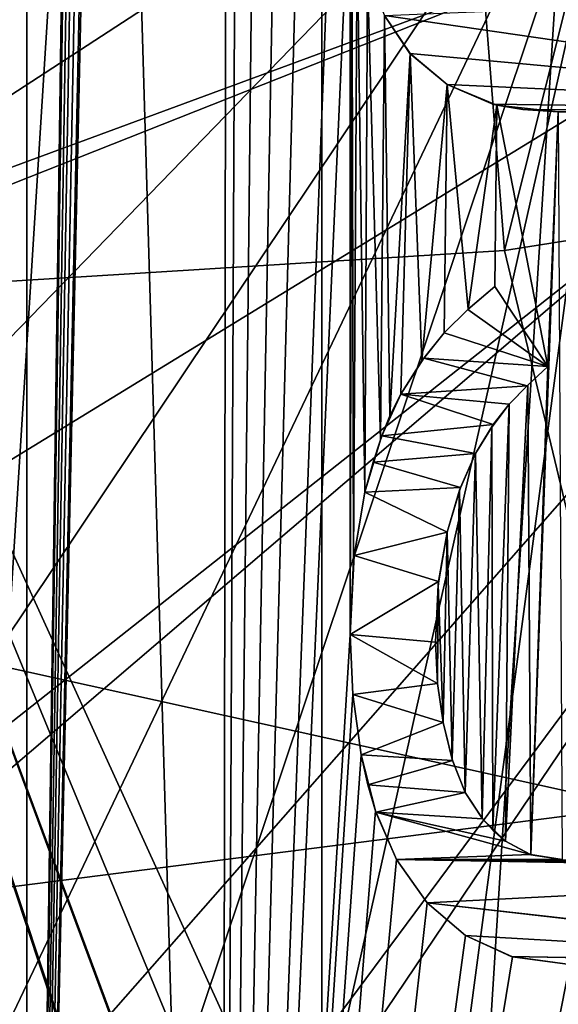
# Model space of a CAD drawing. Header units: millimetres. Extents: x -147 to 148, y -145 to 204.
# Tile 351 of 571: x 72.63 to 74.92, y -5.63 to -1.44. Entities that reach past the tile are written whole.
import ezdxf

# ---------------------------------------------------------------- set-up
doc = ezdxf.new("R2010")
doc.units = ezdxf.units.MM
doc.header["$LTSCALE"] = 26.699852
for name, color, linetype in [('1445', 7, 'CONTINUOUS'), ('1446', 7, 'CONTINUOUS'), ('1896', 7, 'CONTINUOUS'), ('1905', 7, 'CONTINUOUS'), ('1962', 7, 'CONTINUOUS'), ('1968', 7, 'CONTINUOUS'), ('1984', 7, 'CONTINUOUS'), ('1986', 7, 'CONTINUOUS'), ('1994', 7, 'CONTINUOUS'), ('1996', 7, 'CONTINUOUS'), ('2006', 7, 'CONTINUOUS'), ('743', 7, 'CONTINUOUS'), ('744', 7, 'CONTINUOUS'), ('764', 7, 'CONTINUOUS'), ('821', 7, 'CONTINUOUS'), ('822', 7, 'CONTINUOUS'), ('823', 7, 'CONTINUOUS'), ('837', 7, 'CONTINUOUS'), ('838', 7, 'CONTINUOUS'), ('839', 7, 'CONTINUOUS'), ('840', 7, 'CONTINUOUS'), ('841', 7, 'CONTINUOUS'), ('842', 7, 'CONTINUOUS'), ('843', 7, 'CONTINUOUS'), ('844', 7, 'CONTINUOUS'), ('845', 7, 'CONTINUOUS'), ('846', 7, 'CONTINUOUS'), ('847', 7, 'CONTINUOUS'), ('848', 7, 'CONTINUOUS'), ('849', 7, 'CONTINUOUS'), ('850', 7, 'CONTINUOUS'), ('851', 7, 'CONTINUOUS'), ('852', 7, 'CONTINUOUS'), ('853', 7, 'CONTINUOUS')]:
    doc.layers.add(name, color=color, linetype=linetype)

msp = doc.modelspace()

# ---------------------------------------------------------------- linework, layer by layer
at = {"layer": '1445', "color": 7, "linetype": 'CONTINUOUS', "true_color": 0xd8d8d8}
for points in [[(84.5858, -2.5858, 89.9), (73.0939, -14.0777, 89.9), (84.2845, -2.3753, 90.9857), (84.5858, -2.5858, 89.9)], [(73.0939, -14.0777, 89.9), (84.08, -2.4733, 91.2116), (84.2845, -2.3753, 90.9857), (73.0939, -14.0777, 89.9)], [(73.0939, -14.0777, 89.9), (83.8448, -2.6417, 91.3533), (84.08, -2.4733, 91.2116), (73.0939, -14.0777, 89.9)], [(73.0939, -14.0777, 89.9), (83.6089, -2.8555, 91.4), (83.8448, -2.6417, 91.3533), (73.0939, -14.0777, 89.9)], [(73.4886, -12.9759, 91.4), (83.6089, -2.8555, 91.4), (73.0939, -14.0777, 89.9), (73.4886, -12.9759, 91.4)]]:
    msp.add_3dface(points, dxfattribs=at)
at = {"layer": '1446', "color": 7, "linetype": 'CONTINUOUS', "true_color": 0xd8d8d8}
msp.add_3dface([(75.9223, -16.9061, 89.9), (73.0939, -14.0777, 89.9), (84.5858, -2.5858, 89.9), (75.9223, -16.9061, 89.9)], dxfattribs=at)
at = {"layer": '1896', "color": 7, "linetype": 'CONTINUOUS', "true_color": 0xd8d8d8}
for points in [[(20.75, 0, 26.9), (20.7086, -1.3008, 26.9), (81.4515, -22.5327, 26.9), (20.75, 0, 26.9)], [(71.963, -15.9827, 26.9), (20.75, 0, 26.9), (74.0173, -18.037, 26.9), (71.963, -15.9827, 26.9)], [(74.0173, -18.037, 26.9), (20.75, 0, 26.9), (76.3112, -19.8349, 26.9), (74.0173, -18.037, 26.9)], [(76.3112, -19.8349, 26.9), (20.75, 0, 26.9), (78.8011, -21.339, 26.9), (76.3112, -19.8349, 26.9)], [(78.8011, -21.339, 26.9), (20.75, 0, 26.9), (81.4515, -22.5327, 26.9), (78.8011, -21.339, 26.9)], [(20.7086, -1.3008, 26.9), (20.5856, -2.6023, 26.9), (145.5, -45.5, 26.9), (20.7086, -1.3008, 26.9)], [(81.4515, -22.5327, 26.9), (20.7086, -1.3008, 26.9), (145.5, -45.5, 26.9), (81.4515, -22.5327, 26.9)], [(20.5856, -2.6023, 26.9), (20.3823, -3.8891, 26.9), (145.5, -45.5, 26.9), (20.5856, -2.6023, 26.9)], [(20.3823, -3.8891, 26.9), (20.0982, -5.1579, 26.9), (145.5, -45.5, 26.9), (20.3823, -3.8891, 26.9)], [(20.0982, -5.1579, 26.9), (19.7334, -6.4131, 26.9), (145.5, -45.5, 26.9), (20.0982, -5.1579, 26.9)]]:
    msp.add_3dface(points, dxfattribs=at)
at = {"layer": '1905', "color": 7, "linetype": 'CONTINUOUS', "true_color": 0xd8d8d8}
for points in [[(27.4272, -2, 25.9), (27.4272, 2, 25.9), (76.5021, 23.3832, 25.9), (27.4272, -2, 25.9)], [(73.876, 21.6568, 25.9), (27.4272, -2, 25.9), (76.5021, 23.3832, 25.9), (73.876, 21.6568, 25.9)], [(71.471, 19.6377, 25.9), (27.4272, -2, 25.9), (73.876, 21.6568, 25.9), (71.471, 19.6377, 25.9)]]:
    msp.add_3dface(points, dxfattribs=at)
at = {"layer": '1962', "color": 7, "linetype": 'CONTINUOUS', "true_color": 0xd8d8d8}
for points in [[(70.9081, 0, 29.8263), (78.2, 0, 29.8263), (71.0848, -2.6271, 29.7804), (70.9081, 0, 29.8263)], [(71.0848, -2.6271, 29.7804), (78.2, 0, 29.8263), (71.6199, -5.1997, 29.7355), (71.0848, -2.6271, 29.7804)], [(71.6199, -5.1997, 29.7355), (78.2, 0, 29.8263), (72.5021, -7.6719, 29.6923), (71.6199, -5.1997, 29.7355)], [(72.5021, -7.6719, 29.6923), (78.2, 0, 29.8263), (73.7139, -9.9978, 29.6517), (72.5021, -7.6719, 29.6923)], [(73.7139, -9.9978, 29.6517), (78.2, 0, 29.8263), (75.2338, -12.1364, 29.6144), (73.7139, -9.9978, 29.6517)]]:
    msp.add_3dface(points, dxfattribs=at)
at = {"layer": '1968', "color": 7, "linetype": 'CONTINUOUS', "true_color": 0xd8d8d8}
for points in [[(70.9082, 0, 33.4644), (72.6278, -7.9544, 33.6033), (73.2367, -9.173, 33.6245), (70.9082, 0, 33.4644)], [(70.9082, 0, 33.4644), (73.2367, -9.173, 33.6245), (73.9328, -10.348, 33.645), (70.9082, 0, 33.4644)], [(70.9082, 0, 33.4644), (73.9328, -10.348, 33.645), (74.7106, -11.4689, 33.6646), (70.9082, 0, 33.4644)], [(70.9082, 0, 33.4644), (74.7106, -11.4689, 33.6646), (75.5708, -12.5368, 33.6832), (70.9082, 0, 33.4644)], [(70.9082, 0, 33.4644), (75.5708, -12.5368, 33.6832), (76.5028, -13.5378, 33.7007), (70.9082, 0, 33.4644)], [(70.9082, 0, 33.4644), (76.5028, -13.5378, 33.7007), (77.5072, -14.4717, 33.717), (70.9082, 0, 33.4644)], [(70.9082, 0, 33.4644), (77.5072, -14.4717, 33.717), (78, 0, 33.4644), (70.9082, 0, 33.4644)]]:
    msp.add_3dface(points, dxfattribs=at)
at = {"layer": '1984', "color": 7, "linetype": 'CONTINUOUS', "true_color": 0xd8d8d8}
for points in [[(70.9557, -1.3748, 39.3401), (78, 0, 39.3641), (71.0997, -2.7334, 39.3164), (70.9557, -1.3748, 39.3401)], [(71.0997, -2.7334, 39.3164), (78, 0, 39.3641), (71.3414, -4.0788, 39.2929), (71.0997, -2.7334, 39.3164)], [(71.3414, -4.0788, 39.2929), (78, 0, 39.3641), (71.6792, -5.4061, 39.2697), (71.3414, -4.0788, 39.2929)], [(71.6792, -5.4061, 39.2697), (78, 0, 39.3641), (72.109, -6.6995, 39.2472), (71.6792, -5.4061, 39.2697)], [(72.109, -6.6995, 39.2472), (78, 0, 39.3641), (72.6312, -7.9608, 39.2252), (72.109, -6.6995, 39.2472)], [(72.6312, -7.9608, 39.2252), (78, 0, 39.3641), (73.2368, -9.1734, 39.204), (72.6312, -7.9608, 39.2252)], [(73.2368, -9.1734, 39.204), (78, 0, 39.3641), (73.9258, -10.3374, 39.1837), (73.2368, -9.1734, 39.204)], [(73.9258, -10.3374, 39.1837), (78, 0, 39.3641), (74.6967, -11.4499, 39.1643), (73.9258, -10.3374, 39.1837)], [(74.6967, -11.4499, 39.1643), (78, 0, 39.3641), (75.5521, -12.5142, 39.1457), (74.6967, -11.4499, 39.1643)]]:
    msp.add_3dface(points, dxfattribs=at)
at = {"layer": '1986', "color": 7, "linetype": 'CONTINUOUS', "true_color": 0xd8d8d8}
for points in [[(70.9081, 0, 42.9039), (72.6211, -7.9391, 43.0425), (73.227, -9.1557, 43.0637), (70.9081, 0, 42.9039)], [(70.9081, 0, 42.9039), (73.227, -9.1557, 43.0637), (73.9177, -10.3252, 43.0842), (70.9081, 0, 42.9039)], [(70.9081, 0, 42.9039), (73.9177, -10.3252, 43.0842), (74.6919, -11.4438, 43.1037), (70.9081, 0, 42.9039)], [(70.9081, 0, 42.9039), (74.6919, -11.4438, 43.1037), (75.5525, -12.5148, 43.1224), (70.9081, 0, 42.9039)], [(70.9081, 0, 42.9039), (75.5525, -12.5148, 43.1224), (75.8398, -0.8395, 42.9186), (70.9081, 0, 42.9039)]]:
    msp.add_3dface(points, dxfattribs=at)
at = {"layer": '1994', "color": 7, "linetype": 'CONTINUOUS', "true_color": 0xd8d8d8}
for points in [[(70.9557, -1.3748, 47.7964), (75.3, 0, 47.8204), (71.0997, -2.7334, 47.7726), (70.9557, -1.3748, 47.7964)], [(71.0997, -2.7334, 47.7726), (75.3, 0, 47.8204), (71.3414, -4.0788, 47.7492), (71.0997, -2.7334, 47.7726)], [(71.3414, -4.0788, 47.7492), (75.3, 0, 47.8204), (71.6792, -5.4061, 47.726), (71.3414, -4.0788, 47.7492)], [(71.6792, -5.4061, 47.726), (75.3, 0, 47.8204), (72.109, -6.6995, 47.7034), (71.6792, -5.4061, 47.726)], [(72.109, -6.6995, 47.7034), (75.3, 0, 47.8204), (72.6312, -7.9608, 47.6814), (72.109, -6.6995, 47.7034)], [(72.6312, -7.9608, 47.6814), (75.3, 0, 47.8204), (73.2368, -9.1734, 47.6602), (72.6312, -7.9608, 47.6814)], [(73.2368, -9.1734, 47.6602), (75.3, 0, 47.8204), (73.9258, -10.3374, 47.6399), (73.2368, -9.1734, 47.6602)], [(73.9258, -10.3374, 47.6399), (75.3, 0, 47.8204), (74.6967, -11.4499, 47.6205), (73.9258, -10.3374, 47.6399)], [(74.6967, -11.4499, 47.6205), (75.3, 0, 47.8204), (75.4804, -2.2959, 47.7803), (74.6967, -11.4499, 47.6205)], [(75.5521, -12.5142, 47.6019), (74.6967, -11.4499, 47.6205), (75.4804, -2.2959, 47.7803), (75.5521, -12.5142, 47.6019)]]:
    msp.add_3dface(points, dxfattribs=at)
at = {"layer": '1996', "color": 7, "linetype": 'CONTINUOUS', "true_color": 0xd8d8d8}
for points in [[(74.5003, 0, 52.9), (74.691, -2.4244, 52.9), (75.3, 0, 52.1), (74.5003, 0, 52.9)], [(75.3, 0, 52.1), (74.691, -2.4244, 52.9), (75.481, -2.2996, 52.1), (75.3, 0, 52.1)], [(74.691, -2.4244, 52.9), (75.2587, -4.7892, 52.9), (75.481, -2.2996, 52.1), (74.691, -2.4244, 52.9)]]:
    msp.add_3dface(points, dxfattribs=at)
at = {"layer": '2006', "color": 7, "linetype": 'CONTINUOUS', "true_color": 0xd8d8d8}
for points in [[(66.6, 0, 52.9), (66.7823, -2.9153, 52.9), (74.5003, 0, 52.9), (66.6, 0, 52.9)], [(74.5003, 0, 52.9), (66.7823, -2.9153, 52.9), (74.691, -2.4244, 52.9), (74.5003, 0, 52.9)], [(74.691, -2.4244, 52.9), (66.7823, -2.9153, 52.9), (75.2587, -4.7892, 52.9), (74.691, -2.4244, 52.9)], [(66.7823, -2.9153, 52.9), (67.3308, -5.8021, 52.9), (75.2587, -4.7892, 52.9), (66.7823, -2.9153, 52.9)], [(75.2587, -4.7892, 52.9), (67.3308, -5.8021, 52.9), (76.1892, -7.036, 52.9), (75.2587, -4.7892, 52.9)]]:
    msp.add_3dface(points, dxfattribs=at)
at = {"layer": '743', "color": 7, "linetype": 'CONTINUOUS', "true_color": 0xd8d8d8}
for points in [[(73.9139, 17.1313, 93.4), (73.914, -17.1314, 93.4), (76.1876, 19.012, 93.4), (73.9139, 17.1313, 93.4)], [(73.914, -17.1314, 93.4), (76.1877, -19.0121, 93.4), (76.1876, 19.012, 93.4), (73.914, -17.1314, 93.4)], [(71.8936, 14.9802, 93.4), (71.8937, -14.9803, 93.4), (73.9139, 17.1313, 93.4), (71.8936, 14.9802, 93.4)], [(71.8937, -14.9803, 93.4), (73.914, -17.1314, 93.4), (73.9139, 17.1313, 93.4), (71.8937, -14.9803, 93.4)]]:
    msp.add_3dface(points, dxfattribs=at)
at = {"layer": '744', "color": 7, "linetype": 'CONTINUOUS', "true_color": 0xd8d8d8}
for points in [[(71.9115, 10.6679, 91.4), (72.66, 11.8455, 91.4), (72.6598, -11.8454, 91.4), (71.9115, 10.6679, 91.4)], [(72.6598, -11.8454, 91.4), (72.66, 11.8455, 91.4), (72.901, 5.3738, 91.4), (72.6598, -11.8454, 91.4)], [(71.9113, -10.6676, 91.4), (71.9115, 10.6679, 91.4), (72.6598, -11.8454, 91.4), (71.9113, -10.6676, 91.4)], [(73.9959, 5.9515, 91.4), (73.4886, -12.9759, 91.4), (73.8382, 5.9466, 91.4), (73.9959, 5.9515, 91.4)], [(73.4886, -12.9759, 91.4), (73.9959, 5.9515, 91.4), (74.0344, 1.3078, 91.4), (73.4886, -12.9759, 91.4)], [(73.8382, 5.9466, 91.4), (73.4886, -12.9759, 91.4), (73.6928, 5.926, 91.4), (73.8382, 5.9466, 91.4)], [(73.6928, 5.926, 91.4), (73.4886, -12.9759, 91.4), (73.5764, 5.8866, 91.4), (73.6928, 5.926, 91.4)], [(73.5764, 5.8866, 91.4), (73.4886, -12.9759, 91.4), (73.5117, 3.6296, 91.4), (73.5764, 5.8866, 91.4)], [(72.9067, 5.1505, 91.4), (72.6598, -11.8454, 91.4), (72.901, 5.3738, 91.4), (72.9067, 5.1505, 91.4)], [(72.926, 4.9396, 91.4), (72.6598, -11.8454, 91.4), (72.9067, 5.1505, 91.4), (72.926, 4.9396, 91.4)], [(72.949, 4.7904, 91.4), (72.6598, -11.8454, 91.4), (72.926, 4.9396, 91.4), (72.949, 4.7904, 91.4)], [(72.978, 4.6475, 91.4), (72.6598, -11.8454, 91.4), (72.949, 4.7904, 91.4), (72.978, 4.6475, 91.4)], [(72.6598, -11.8454, 91.4), (72.978, 4.6475, 91.4), (73, 4.1413, 91.4), (72.6598, -11.8454, 91.4)], [(72.6598, -11.8454, 91.4), (73, 4.1413, 91.4), (73, 3.6296, 91.4), (72.6598, -11.8454, 91.4)], [(73.4886, -12.9759, 91.4), (72.6598, -11.8454, 91.4), (73, 3.6296, 91.4), (73.4886, -12.9759, 91.4)], [(73.5117, 3.6296, 91.4), (73.4886, -12.9759, 91.4), (73, 3.6296, 91.4), (73.5117, 3.6296, 91.4)], [(74.0344, -0.7775, 91.4), (73.4886, -12.9759, 91.4), (74.0344, 1.3078, 91.4), (74.0344, -0.7775, 91.4)], [(83.154, -1.4599, 91.4), (73.4886, -12.9759, 91.4), (83, 0.0015, 91.4), (83.154, -1.4599, 91.4)], [(83, 0.0015, 91.4), (73.4886, -12.9759, 91.4), (77, -5.5093, 91.4), (83, 0.0015, 91.4)], [(73.4886, -12.9759, 91.4), (74.0344, -0.7775, 91.4), (74.0344, -4.0567, 91.4), (73.4886, -12.9759, 91.4)], [(74.0344, -0.7775, 91.4), (74.0425, -0.9277, 91.4), (74.0344, -4.0567, 91.4), (74.0344, -0.7775, 91.4)], [(74.0344, -4.0567, 91.4), (74.0425, -0.9277, 91.4), (74.0496, -3.7401, 91.4), (74.0344, -4.0567, 91.4)], [(74.0425, -0.9277, 91.4), (74.0646, -1.0851, 91.4), (74.0496, -3.7401, 91.4), (74.0425, -0.9277, 91.4)], [(74.0496, -3.7401, 91.4), (74.0646, -1.0851, 91.4), (74.0975, -3.4521, 91.4), (74.0496, -3.7401, 91.4)], [(74.0646, -1.0851, 91.4), (74.1083, -1.2526, 91.4), (74.0975, -3.4521, 91.4), (74.0646, -1.0851, 91.4)], [(74.0975, -3.4521, 91.4), (74.1083, -1.2526, 91.4), (74.1633, -3.2284, 91.4), (74.0975, -3.4521, 91.4)], [(74.1083, -1.2526, 91.4), (74.1807, -1.4251, 91.4), (74.1633, -3.2284, 91.4), (74.1083, -1.2526, 91.4)], [(83.6089, -2.8555, 91.4), (73.4886, -12.9759, 91.4), (83.154, -1.4599, 91.4), (83.6089, -2.8555, 91.4)], [(74.1633, -3.2284, 91.4), (74.1807, -1.4251, 91.4), (74.204, -3.1274, 91.4), (74.1633, -3.2284, 91.4)], [(74.1807, -1.4251, 91.4), (74.2897, -1.5867, 91.4), (74.204, -3.1274, 91.4), (74.1807, -1.4251, 91.4)], [(74.204, -3.1274, 91.4), (74.2897, -1.5867, 91.4), (74.251, -3.0345, 91.4), (74.204, -3.1274, 91.4)], [(74.251, -3.0345, 91.4), (74.2897, -1.5867, 91.4), (74.3391, -2.8934, 91.4), (74.251, -3.0345, 91.4)], [(74.2897, -1.5867, 91.4), (74.447, -1.7184, 91.4), (74.3391, -2.8934, 91.4), (74.2897, -1.5867, 91.4)], [(74.3391, -2.8934, 91.4), (74.447, -1.7184, 91.4), (74.4347, -2.7734, 91.4), (74.3391, -2.8934, 91.4)], [(74.4347, -2.7734, 91.4), (74.447, -1.7184, 91.4), (74.5375, -2.6734, 91.4), (74.4347, -2.7734, 91.4)], [(74.447, -1.7184, 91.4), (74.6582, -1.8053, 91.4), (74.5375, -2.6734, 91.4), (74.447, -1.7184, 91.4)], [(74.5375, -2.6734, 91.4), (74.6582, -1.8053, 91.4), (74.6506, -2.5767, 91.4), (74.5375, -2.6734, 91.4)], [(74.6506, -2.5767, 91.4), (74.6582, -1.8053, 91.4), (74.8762, -2.9178, 91.4), (74.6506, -2.5767, 91.4)], [(74.6582, -1.8053, 91.4), (74.9202, -1.8339, 91.4), (74.8762, -2.9178, 91.4), (74.6582, -1.8053, 91.4)], [(74.8762, -2.9178, 91.4), (74.9202, -1.8339, 91.4), (74.8029, -4.9931, 91.4), (74.8762, -2.9178, 91.4)], [(74.8029, -4.9931, 91.4), (74.9202, -1.8339, 91.4), (74.9367, -5.0141, 91.4), (74.8029, -4.9931, 91.4)], [(74.7901, -2.9971, 91.4), (74.8762, -2.9178, 91.4), (74.8029, -4.9931, 91.4), (74.7901, -2.9971, 91.4)], [(74.7113, -3.0775, 91.4), (74.7901, -2.9971, 91.4), (74.696, -4.9354, 91.4), (74.7113, -3.0775, 91.4)], [(74.696, -4.9354, 91.4), (74.7901, -2.9971, 91.4), (74.8029, -4.9931, 91.4), (74.696, -4.9354, 91.4)], [(74.6368, -3.1747, 91.4), (74.7113, -3.0775, 91.4), (74.642, -4.8882, 91.4), (74.6368, -3.1747, 91.4)], [(74.642, -4.8882, 91.4), (74.7113, -3.0775, 91.4), (74.696, -4.9354, 91.4), (74.642, -4.8882, 91.4)], [(74.5681, -3.2865, 91.4), (74.6368, -3.1747, 91.4), (74.5957, -4.8381, 91.4), (74.5681, -3.2865, 91.4)], [(74.5957, -4.8381, 91.4), (74.6368, -3.1747, 91.4), (74.642, -4.8882, 91.4), (74.5957, -4.8381, 91.4)], [(74.4994, -3.4432, 91.4), (74.5681, -3.2865, 91.4), (74.5241, -4.728, 91.4), (74.4994, -3.4432, 91.4)], [(74.5241, -4.728, 91.4), (74.5681, -3.2865, 91.4), (74.5957, -4.8381, 91.4), (74.5241, -4.728, 91.4)], [(74.447, -3.6221, 91.4), (74.4994, -3.4432, 91.4), (74.4692, -4.5882, 91.4), (74.447, -3.6221, 91.4)], [(74.4692, -4.5882, 91.4), (74.4994, -3.4432, 91.4), (74.5241, -4.728, 91.4), (74.4692, -4.5882, 91.4)], [(74.4093, -3.8452, 91.4), (74.447, -3.6221, 91.4), (74.4305, -4.4309, 91.4), (74.4093, -3.8452, 91.4)], [(74.4305, -4.4309, 91.4), (74.447, -3.6221, 91.4), (74.4692, -4.5882, 91.4), (74.4305, -4.4309, 91.4)], [(74.3975, -4.0898, 91.4), (74.4093, -3.8452, 91.4), (74.4061, -4.2655, 91.4), (74.3975, -4.0898, 91.4)], [(74.4061, -4.2655, 91.4), (74.4093, -3.8452, 91.4), (74.4305, -4.4309, 91.4), (74.4061, -4.2655, 91.4)], [(74.046, -4.312, 91.4), (73.4886, -12.9759, 91.4), (74.0344, -4.0567, 91.4), (74.046, -4.312, 91.4)], [(74.0812, -4.5689, 91.4), (73.4886, -12.9759, 91.4), (74.046, -4.312, 91.4), (74.0812, -4.5689, 91.4)], [(74.1425, -4.807, 91.4), (73.4886, -12.9759, 91.4), (74.0812, -4.5689, 91.4), (74.1425, -4.807, 91.4)], [(74.2325, -5.0141, 91.4), (73.4886, -12.9759, 91.4), (74.1425, -4.807, 91.4), (74.2325, -5.0141, 91.4)], [(74.3626, -5.1978, 91.4), (73.4886, -12.9759, 91.4), (74.2325, -5.0141, 91.4), (74.3626, -5.1978, 91.4)], [(74.5253, -5.3368, 91.4), (73.4886, -12.9759, 91.4), (74.3626, -5.1978, 91.4), (74.5253, -5.3368, 91.4)], [(73.4886, -12.9759, 91.4), (74.5253, -5.3368, 91.4), (74.7254, -5.4276, 91.4), (73.4886, -12.9759, 91.4)], [(74.9697, -5.4598, 91.4), (73.4886, -12.9759, 91.4), (74.7254, -5.4276, 91.4), (74.9697, -5.4598, 91.4)], [(76.6645, -5.4607, 91.4), (73.4886, -12.9759, 91.4), (76.5598, -5.4598, 91.4), (76.6645, -5.4607, 91.4)], [(76.5598, -5.4598, 91.4), (73.4886, -12.9759, 91.4), (74.9697, -5.4598, 91.4), (76.5598, -5.4598, 91.4)], [(76.7637, -5.4681, 91.4), (73.4886, -12.9759, 91.4), (76.6645, -5.4607, 91.4), (76.7637, -5.4681, 91.4)], [(76.8829, -5.4862, 91.4), (73.4886, -12.9759, 91.4), (76.7637, -5.4681, 91.4), (76.8829, -5.4862, 91.4)], [(77, -5.5093, 91.4), (73.4886, -12.9759, 91.4), (76.8829, -5.4862, 91.4), (77, -5.5093, 91.4)]]:
    msp.add_3dface(points, dxfattribs=at)
at = {"layer": '764', "color": 7, "linetype": 'CONTINUOUS', "true_color": 0xd8d8d8}
for points in [[(77, -1.8339, 90.9), (74.1807, -1.4251, 90.9), (75.0853, -1.3882, 90.9), (77, -1.8339, 90.9)], [(74.2888, -1.5856, 90.9), (74.1807, -1.4251, 90.9), (77, -1.8339, 90.9), (74.2888, -1.5856, 90.9)], [(74.447, -1.7184, 90.9), (74.2888, -1.5856, 90.9), (77, -1.8339, 90.9), (74.447, -1.7184, 90.9)], [(74.642, -1.8013, 90.9), (74.447, -1.7184, 90.9), (77, -1.8339, 90.9), (74.642, -1.8013, 90.9)], [(74.7698, -1.825, 90.9), (74.642, -1.8013, 90.9), (77, -1.8339, 90.9), (74.7698, -1.825, 90.9)], [(74.9202, -1.8339, 90.9), (74.7698, -1.825, 90.9), (77, -1.8339, 90.9), (74.9202, -1.8339, 90.9)], [(74.6506, -2.5767, 90.9), (74.8762, -2.9178, 90.9), (74.5352, -2.6755, 90.9), (74.6506, -2.5767, 90.9)], [(74.5352, -2.6755, 90.9), (74.8762, -2.9178, 90.9), (74.4347, -2.7734, 90.9), (74.5352, -2.6755, 90.9)], [(74.4347, -2.7734, 90.9), (74.8762, -2.9178, 90.9), (74.3477, -2.8811, 90.9), (74.4347, -2.7734, 90.9)], [(74.3477, -2.8811, 90.9), (74.788, -2.9991, 90.9), (74.251, -3.0345, 90.9), (74.3477, -2.8811, 90.9)], [(74.8762, -2.9178, 90.9), (74.788, -2.9991, 90.9), (74.3477, -2.8811, 90.9), (74.8762, -2.9178, 90.9)], [(74.788, -2.9991, 90.9), (74.7113, -3.0775, 90.9), (74.251, -3.0345, 90.9), (74.788, -2.9991, 90.9)], [(74.251, -3.0345, 90.9), (74.6437, -3.1645, 90.9), (74.1693, -3.2119, 90.9), (74.251, -3.0345, 90.9)], [(74.7113, -3.0775, 90.9), (74.6437, -3.1645, 90.9), (74.251, -3.0345, 90.9), (74.7113, -3.0775, 90.9)], [(74.6437, -3.1645, 90.9), (74.5681, -3.2865, 90.9), (74.1693, -3.2119, 90.9), (74.6437, -3.1645, 90.9)], [(74.1693, -3.2119, 90.9), (74.5681, -3.2865, 90.9), (74.1322, -3.3235, 90.9), (74.1693, -3.2119, 90.9)], [(74.5681, -3.2865, 90.9), (74.5036, -3.4316, 90.9), (74.1322, -3.3235, 90.9), (74.5681, -3.2865, 90.9)], [(74.1322, -3.3235, 90.9), (74.5036, -3.4316, 90.9), (74.0975, -3.4521, 90.9), (74.1322, -3.3235, 90.9)], [(74.5036, -3.4316, 90.9), (74.447, -3.6221, 90.9), (74.0975, -3.4521, 90.9), (74.5036, -3.4316, 90.9)], [(74.0975, -3.4521, 90.9), (74.447, -3.6221, 90.9), (74.0517, -3.7207, 90.9), (74.0975, -3.4521, 90.9)], [(74.447, -3.6221, 90.9), (74.4108, -3.8312, 90.9), (74.0517, -3.7207, 90.9), (74.447, -3.6221, 90.9)], [(74.0517, -3.7207, 90.9), (74.4108, -3.8312, 90.9), (74.0344, -4.0567, 90.9), (74.0517, -3.7207, 90.9)], [(74.4108, -3.8312, 90.9), (74.3975, -4.0898, 90.9), (74.0344, -4.0567, 90.9), (74.4108, -3.8312, 90.9)], [(74.3975, -4.0898, 90.9), (74.4061, -4.2656, 90.9), (74.0344, -4.0567, 90.9), (74.3975, -4.0898, 90.9)], [(74.0344, -4.0567, 90.9), (74.4061, -4.2656, 90.9), (74.046, -4.3121, 90.9), (74.0344, -4.0567, 90.9)], [(74.4061, -4.2656, 90.9), (74.4305, -4.4309, 90.9), (74.046, -4.3121, 90.9), (74.4061, -4.2656, 90.9)], [(74.046, -4.3121, 90.9), (74.4305, -4.4309, 90.9), (74.0812, -4.5689, 90.9), (74.046, -4.3121, 90.9)], [(74.4305, -4.4309, 90.9), (74.4706, -4.5928, 90.9), (74.0812, -4.5689, 90.9), (74.4305, -4.4309, 90.9)], [(74.0812, -4.5689, 90.9), (74.4706, -4.5928, 90.9), (74.1094, -4.6964, 90.9), (74.0812, -4.5689, 90.9)], [(74.4706, -4.5928, 90.9), (74.5241, -4.728, 90.9), (74.1094, -4.6964, 90.9), (74.4706, -4.5928, 90.9)], [(74.1094, -4.6964, 90.9), (74.5241, -4.728, 90.9), (74.1444, -4.8126, 90.9), (74.1094, -4.6964, 90.9)], [(74.5241, -4.728, 90.9), (74.5976, -4.8403, 90.9), (74.1444, -4.8126, 90.9), (74.5241, -4.728, 90.9)], [(74.696, -4.9354, 90.9), (74.8019, -4.9928, 90.9), (74.1444, -4.8126, 90.9), (74.696, -4.9354, 90.9)], [(74.1444, -4.8126, 90.9), (74.8019, -4.9928, 90.9), (74.2325, -5.0141, 90.9), (74.1444, -4.8126, 90.9)], [(74.5976, -4.8403, 90.9), (74.696, -4.9354, 90.9), (74.1444, -4.8126, 90.9), (74.5976, -4.8403, 90.9)], [(74.8019, -4.9928, 90.9), (74.9367, -5.0141, 90.9), (74.2325, -5.0141, 90.9), (74.8019, -4.9928, 90.9)], [(76.9105, -5.0425, 90.9), (77, -5.0636, 90.9), (74.2325, -5.0141, 90.9), (76.9105, -5.0425, 90.9)], [(74.2325, -5.0141, 90.9), (77, -5.0636, 90.9), (74.3624, -5.1976, 90.9), (74.2325, -5.0141, 90.9)], [(76.8185, -5.0246, 90.9), (76.9105, -5.0425, 90.9), (74.2325, -5.0141, 90.9), (76.8185, -5.0246, 90.9)], [(74.9367, -5.0141, 90.9), (76.8185, -5.0246, 90.9), (74.2325, -5.0141, 90.9), (74.9367, -5.0141, 90.9)], [(77, -5.0636, 90.9), (76.7637, -5.4681, 90.9), (74.3624, -5.1976, 90.9), (77, -5.0636, 90.9)], [(76.7637, -5.4681, 90.9), (76.6702, -5.4609, 90.9), (74.3624, -5.1976, 90.9), (76.7637, -5.4681, 90.9)], [(74.3624, -5.1976, 90.9), (76.6702, -5.4609, 90.9), (74.5253, -5.3368, 90.9), (74.3624, -5.1976, 90.9)], [(74.5253, -5.3368, 90.9), (76.6702, -5.4609, 90.9), (74.7198, -5.4261, 90.9), (74.5253, -5.3368, 90.9)], [(76.5598, -5.4598, 90.9), (74.9697, -5.4598, 90.9), (74.7198, -5.4261, 90.9), (76.5598, -5.4598, 90.9)], [(76.6702, -5.4609, 90.9), (76.5598, -5.4598, 90.9), (74.7198, -5.4261, 90.9), (76.6702, -5.4609, 90.9)]]:
    msp.add_3dface(points, dxfattribs=at)
at = {"layer": '821', "color": 7, "linetype": 'CONTINUOUS', "true_color": 0xd8d8d8}
msp.add_3dface([(74.9202, -1.8339, 91.4), (74.9202, -1.8339, 90.9), (77, -1.8339, 90.9), (74.9202, -1.8339, 91.4)], dxfattribs=at)
at = {"layer": '822', "color": 7, "linetype": 'CONTINUOUS', "true_color": 0xd8d8d8}
for points in [[(74.6582, -1.8053, 91.4), (74.447, -1.7184, 91.4), (74.642, -1.8013, 90.9), (74.6582, -1.8053, 91.4)], [(74.447, -1.7184, 91.4), (74.447, -1.7184, 90.9), (74.642, -1.8013, 90.9), (74.447, -1.7184, 91.4)], [(74.6582, -1.8053, 91.4), (74.642, -1.8013, 90.9), (74.7698, -1.825, 90.9), (74.6582, -1.8053, 91.4)], [(74.9202, -1.8339, 91.4), (74.6582, -1.8053, 91.4), (74.9202, -1.8339, 90.9), (74.9202, -1.8339, 91.4)], [(74.6582, -1.8053, 91.4), (74.7698, -1.825, 90.9), (74.9202, -1.8339, 90.9), (74.6582, -1.8053, 91.4)]]:
    msp.add_3dface(points, dxfattribs=at)
at = {"layer": '823', "color": 7, "linetype": 'CONTINUOUS', "true_color": 0xd8d8d8}
for points in [[(74.2897, -1.5867, 91.4), (74.1807, -1.4251, 91.4), (74.2888, -1.5856, 90.9), (74.2897, -1.5867, 91.4)], [(74.1807, -1.4251, 91.4), (74.1807, -1.4251, 90.9), (74.2888, -1.5856, 90.9), (74.1807, -1.4251, 91.4)], [(74.2897, -1.5867, 91.4), (74.2888, -1.5856, 90.9), (74.447, -1.7184, 90.9), (74.2897, -1.5867, 91.4)], [(74.447, -1.7184, 91.4), (74.2897, -1.5867, 91.4), (74.447, -1.7184, 90.9), (74.447, -1.7184, 91.4)]]:
    msp.add_3dface(points, dxfattribs=at)
at = {"layer": '837', "color": 7, "linetype": 'CONTINUOUS', "true_color": 0xd8d8d8}
for points in [[(74.7254, -5.4276, 91.4), (74.5253, -5.3368, 91.4), (74.7198, -5.4261, 90.9), (74.7254, -5.4276, 91.4)], [(74.5253, -5.3368, 91.4), (74.5253, -5.3368, 90.9), (74.7198, -5.4261, 90.9), (74.5253, -5.3368, 91.4)], [(74.9697, -5.4598, 90.9), (74.7254, -5.4276, 91.4), (74.7198, -5.4261, 90.9), (74.9697, -5.4598, 90.9)], [(74.9697, -5.4598, 91.4), (74.7254, -5.4276, 91.4), (74.9697, -5.4598, 90.9), (74.9697, -5.4598, 91.4)]]:
    msp.add_3dface(points, dxfattribs=at)
at = {"layer": '838', "color": 7, "linetype": 'CONTINUOUS', "true_color": 0xd8d8d8}
for points in [[(74.3626, -5.1978, 91.4), (74.2325, -5.0141, 91.4), (74.3624, -5.1976, 90.9), (74.3626, -5.1978, 91.4)], [(74.2325, -5.0141, 91.4), (74.2325, -5.0141, 90.9), (74.3624, -5.1976, 90.9), (74.2325, -5.0141, 91.4)], [(74.3626, -5.1978, 91.4), (74.3624, -5.1976, 90.9), (74.5253, -5.3368, 90.9), (74.3626, -5.1978, 91.4)], [(74.5253, -5.3368, 91.4), (74.3626, -5.1978, 91.4), (74.5253, -5.3368, 90.9), (74.5253, -5.3368, 91.4)]]:
    msp.add_3dface(points, dxfattribs=at)
at = {"layer": '839', "color": 7, "linetype": 'CONTINUOUS', "true_color": 0xd8d8d8}
for points in [[(74.1425, -4.807, 91.4), (74.0812, -4.5689, 91.4), (74.1094, -4.6964, 90.9), (74.1425, -4.807, 91.4)], [(74.0812, -4.5689, 91.4), (74.0812, -4.5689, 90.9), (74.1094, -4.6964, 90.9), (74.0812, -4.5689, 91.4)], [(74.1425, -4.807, 91.4), (74.1094, -4.6964, 90.9), (74.1444, -4.8126, 90.9), (74.1425, -4.807, 91.4)], [(74.2325, -5.0141, 91.4), (74.1425, -4.807, 91.4), (74.2325, -5.0141, 90.9), (74.2325, -5.0141, 91.4)], [(74.1425, -4.807, 91.4), (74.1444, -4.8126, 90.9), (74.2325, -5.0141, 90.9), (74.1425, -4.807, 91.4)]]:
    msp.add_3dface(points, dxfattribs=at)
at = {"layer": '840', "color": 7, "linetype": 'CONTINUOUS', "true_color": 0xd8d8d8}
for points in [[(74.046, -4.312, 91.4), (74.0344, -4.0567, 91.4), (74.046, -4.3121, 90.9), (74.046, -4.312, 91.4)], [(74.0344, -4.0567, 91.4), (74.0344, -4.0567, 90.9), (74.046, -4.3121, 90.9), (74.0344, -4.0567, 91.4)], [(74.0812, -4.5689, 91.4), (74.046, -4.312, 91.4), (74.0812, -4.5689, 90.9), (74.0812, -4.5689, 91.4)], [(74.046, -4.312, 91.4), (74.046, -4.3121, 90.9), (74.0812, -4.5689, 90.9), (74.046, -4.312, 91.4)]]:
    msp.add_3dface(points, dxfattribs=at)
at = {"layer": '841', "color": 7, "linetype": 'CONTINUOUS', "true_color": 0xd8d8d8}
for points in [[(74.0496, -3.7401, 91.4), (74.0975, -3.4521, 91.4), (74.0517, -3.7207, 90.9), (74.0496, -3.7401, 91.4)], [(74.0975, -3.4521, 91.4), (74.0975, -3.4521, 90.9), (74.0517, -3.7207, 90.9), (74.0975, -3.4521, 91.4)], [(74.0496, -3.7401, 91.4), (74.0517, -3.7207, 90.9), (74.0344, -4.0567, 90.9), (74.0496, -3.7401, 91.4)], [(74.0344, -4.0567, 91.4), (74.0496, -3.7401, 91.4), (74.0344, -4.0567, 90.9), (74.0344, -4.0567, 91.4)]]:
    msp.add_3dface(points, dxfattribs=at)
at = {"layer": '842', "color": 7, "linetype": 'CONTINUOUS', "true_color": 0xd8d8d8}
for points in [[(74.204, -3.1274, 91.4), (74.251, -3.0345, 91.4), (74.1693, -3.2119, 90.9), (74.204, -3.1274, 91.4)], [(74.251, -3.0345, 91.4), (74.251, -3.0345, 90.9), (74.1693, -3.2119, 90.9), (74.251, -3.0345, 91.4)], [(74.1633, -3.2284, 91.4), (74.204, -3.1274, 91.4), (74.1693, -3.2119, 90.9), (74.1633, -3.2284, 91.4)], [(74.1633, -3.2284, 91.4), (74.1693, -3.2119, 90.9), (74.1322, -3.3235, 90.9), (74.1633, -3.2284, 91.4)], [(74.0975, -3.4521, 91.4), (74.1633, -3.2284, 91.4), (74.0975, -3.4521, 90.9), (74.0975, -3.4521, 91.4)], [(74.1633, -3.2284, 91.4), (74.1322, -3.3235, 90.9), (74.0975, -3.4521, 90.9), (74.1633, -3.2284, 91.4)]]:
    msp.add_3dface(points, dxfattribs=at)
at = {"layer": '843', "color": 7, "linetype": 'CONTINUOUS', "true_color": 0xd8d8d8}
for points in [[(74.3391, -2.8934, 91.4), (74.4347, -2.7734, 91.4), (74.3477, -2.8811, 90.9), (74.3391, -2.8934, 91.4)], [(74.4347, -2.7734, 91.4), (74.4347, -2.7734, 90.9), (74.3477, -2.8811, 90.9), (74.4347, -2.7734, 91.4)], [(74.3391, -2.8934, 91.4), (74.3477, -2.8811, 90.9), (74.251, -3.0345, 90.9), (74.3391, -2.8934, 91.4)], [(74.251, -3.0345, 91.4), (74.3391, -2.8934, 91.4), (74.251, -3.0345, 90.9), (74.251, -3.0345, 91.4)]]:
    msp.add_3dface(points, dxfattribs=at)
at = {"layer": '844', "color": 7, "linetype": 'CONTINUOUS', "true_color": 0xd8d8d8}
for points in [[(74.5375, -2.6734, 91.4), (74.6506, -2.5767, 91.4), (74.5352, -2.6755, 90.9), (74.5375, -2.6734, 91.4)], [(74.6506, -2.5767, 91.4), (74.6506, -2.5767, 90.9), (74.5352, -2.6755, 90.9), (74.6506, -2.5767, 91.4)], [(74.4347, -2.7734, 91.4), (74.5375, -2.6734, 91.4), (74.4347, -2.7734, 90.9), (74.4347, -2.7734, 91.4)], [(74.5375, -2.6734, 91.4), (74.5352, -2.6755, 90.9), (74.4347, -2.7734, 90.9), (74.5375, -2.6734, 91.4)]]:
    msp.add_3dface(points, dxfattribs=at)
at = {"layer": '845', "color": 7, "linetype": 'CONTINUOUS', "true_color": 0xd8d8d8}
for points in [[(74.6506, -2.5767, 91.4), (74.8762, -2.9178, 91.4), (74.8762, -2.9178, 90.9), (74.6506, -2.5767, 91.4)], [(74.6506, -2.5767, 91.4), (74.8762, -2.9178, 90.9), (74.6506, -2.5767, 90.9), (74.6506, -2.5767, 91.4)]]:
    msp.add_3dface(points, dxfattribs=at)
at = {"layer": '846', "color": 7, "linetype": 'CONTINUOUS', "true_color": 0xd8d8d8}
for points in [[(74.7901, -2.9971, 91.4), (74.788, -2.9991, 90.9), (74.8762, -2.9178, 90.9), (74.7901, -2.9971, 91.4)], [(74.8762, -2.9178, 91.4), (74.7901, -2.9971, 91.4), (74.8762, -2.9178, 90.9), (74.8762, -2.9178, 91.4)], [(74.7901, -2.9971, 91.4), (74.7113, -3.0775, 91.4), (74.788, -2.9991, 90.9), (74.7901, -2.9971, 91.4)], [(74.7113, -3.0775, 91.4), (74.7113, -3.0775, 90.9), (74.788, -2.9991, 90.9), (74.7113, -3.0775, 91.4)]]:
    msp.add_3dface(points, dxfattribs=at)
at = {"layer": '847', "color": 7, "linetype": 'CONTINUOUS', "true_color": 0xd8d8d8}
for points in [[(74.7113, -3.0775, 91.4), (74.6368, -3.1747, 91.4), (74.7113, -3.0775, 90.9), (74.7113, -3.0775, 91.4)], [(74.6368, -3.1747, 91.4), (74.6437, -3.1645, 90.9), (74.7113, -3.0775, 90.9), (74.6368, -3.1747, 91.4)], [(74.6368, -3.1747, 91.4), (74.5681, -3.2865, 91.4), (74.6437, -3.1645, 90.9), (74.6368, -3.1747, 91.4)], [(74.5681, -3.2865, 91.4), (74.5681, -3.2865, 90.9), (74.6437, -3.1645, 90.9), (74.5681, -3.2865, 91.4)]]:
    msp.add_3dface(points, dxfattribs=at)
at = {"layer": '848', "color": 7, "linetype": 'CONTINUOUS', "true_color": 0xd8d8d8}
for points in [[(74.5681, -3.2865, 91.4), (74.4994, -3.4432, 91.4), (74.5681, -3.2865, 90.9), (74.5681, -3.2865, 91.4)], [(74.4994, -3.4432, 91.4), (74.5036, -3.4316, 90.9), (74.5681, -3.2865, 90.9), (74.4994, -3.4432, 91.4)], [(74.4994, -3.4432, 91.4), (74.447, -3.6221, 91.4), (74.5036, -3.4316, 90.9), (74.4994, -3.4432, 91.4)], [(74.447, -3.6221, 91.4), (74.447, -3.6221, 90.9), (74.5036, -3.4316, 90.9), (74.447, -3.6221, 91.4)]]:
    msp.add_3dface(points, dxfattribs=at)
at = {"layer": '849', "color": 7, "linetype": 'CONTINUOUS', "true_color": 0xd8d8d8}
for points in [[(74.447, -3.6221, 91.4), (74.4093, -3.8452, 91.4), (74.447, -3.6221, 90.9), (74.447, -3.6221, 91.4)], [(74.4093, -3.8452, 91.4), (74.4108, -3.8312, 90.9), (74.447, -3.6221, 90.9), (74.4093, -3.8452, 91.4)], [(74.4093, -3.8452, 91.4), (74.3975, -4.0898, 91.4), (74.4108, -3.8312, 90.9), (74.4093, -3.8452, 91.4)], [(74.3975, -4.0898, 91.4), (74.3975, -4.0898, 90.9), (74.4108, -3.8312, 90.9), (74.3975, -4.0898, 91.4)]]:
    msp.add_3dface(points, dxfattribs=at)
at = {"layer": '850', "color": 7, "linetype": 'CONTINUOUS', "true_color": 0xd8d8d8}
for points in [[(74.3975, -4.0898, 91.4), (74.4061, -4.2655, 91.4), (74.3975, -4.0898, 90.9), (74.3975, -4.0898, 91.4)], [(74.4061, -4.2655, 91.4), (74.4061, -4.2656, 90.9), (74.3975, -4.0898, 90.9), (74.4061, -4.2655, 91.4)], [(74.4061, -4.2655, 91.4), (74.4305, -4.4309, 91.4), (74.4061, -4.2656, 90.9), (74.4061, -4.2655, 91.4)], [(74.4305, -4.4309, 91.4), (74.4305, -4.4309, 90.9), (74.4061, -4.2656, 90.9), (74.4305, -4.4309, 91.4)]]:
    msp.add_3dface(points, dxfattribs=at)
at = {"layer": '851', "color": 7, "linetype": 'CONTINUOUS', "true_color": 0xd8d8d8}
for points in [[(74.4305, -4.4309, 91.4), (74.4692, -4.5882, 91.4), (74.4305, -4.4309, 90.9), (74.4305, -4.4309, 91.4)], [(74.4692, -4.5882, 91.4), (74.4706, -4.5928, 90.9), (74.4305, -4.4309, 90.9), (74.4692, -4.5882, 91.4)], [(74.4692, -4.5882, 91.4), (74.5241, -4.728, 91.4), (74.4706, -4.5928, 90.9), (74.4692, -4.5882, 91.4)], [(74.5241, -4.728, 91.4), (74.5241, -4.728, 90.9), (74.4706, -4.5928, 90.9), (74.5241, -4.728, 91.4)]]:
    msp.add_3dface(points, dxfattribs=at)
at = {"layer": '852', "color": 7, "linetype": 'CONTINUOUS', "true_color": 0xd8d8d8}
for points in [[(74.5241, -4.728, 91.4), (74.5957, -4.8381, 91.4), (74.5241, -4.728, 90.9), (74.5241, -4.728, 91.4)], [(74.5957, -4.8381, 91.4), (74.5976, -4.8403, 90.9), (74.5241, -4.728, 90.9), (74.5957, -4.8381, 91.4)], [(74.5957, -4.8381, 91.4), (74.642, -4.8882, 91.4), (74.5976, -4.8403, 90.9), (74.5957, -4.8381, 91.4)], [(74.642, -4.8882, 91.4), (74.696, -4.9354, 91.4), (74.5976, -4.8403, 90.9), (74.642, -4.8882, 91.4)], [(74.696, -4.9354, 91.4), (74.696, -4.9354, 90.9), (74.5976, -4.8403, 90.9), (74.696, -4.9354, 91.4)]]:
    msp.add_3dface(points, dxfattribs=at)
at = {"layer": '853', "color": 7, "linetype": 'CONTINUOUS', "true_color": 0xd8d8d8}
for points in [[(74.696, -4.9354, 91.4), (74.8029, -4.9931, 91.4), (74.696, -4.9354, 90.9), (74.696, -4.9354, 91.4)], [(74.8029, -4.9931, 91.4), (74.8019, -4.9928, 90.9), (74.696, -4.9354, 90.9), (74.8029, -4.9931, 91.4)], [(74.8029, -4.9931, 91.4), (74.9367, -5.0141, 91.4), (74.8019, -4.9928, 90.9), (74.8029, -4.9931, 91.4)], [(74.9367, -5.0141, 91.4), (74.9367, -5.0141, 90.9), (74.8019, -4.9928, 90.9), (74.9367, -5.0141, 91.4)]]:
    msp.add_3dface(points, dxfattribs=at)

doc.saveas('drawing.dxf')
